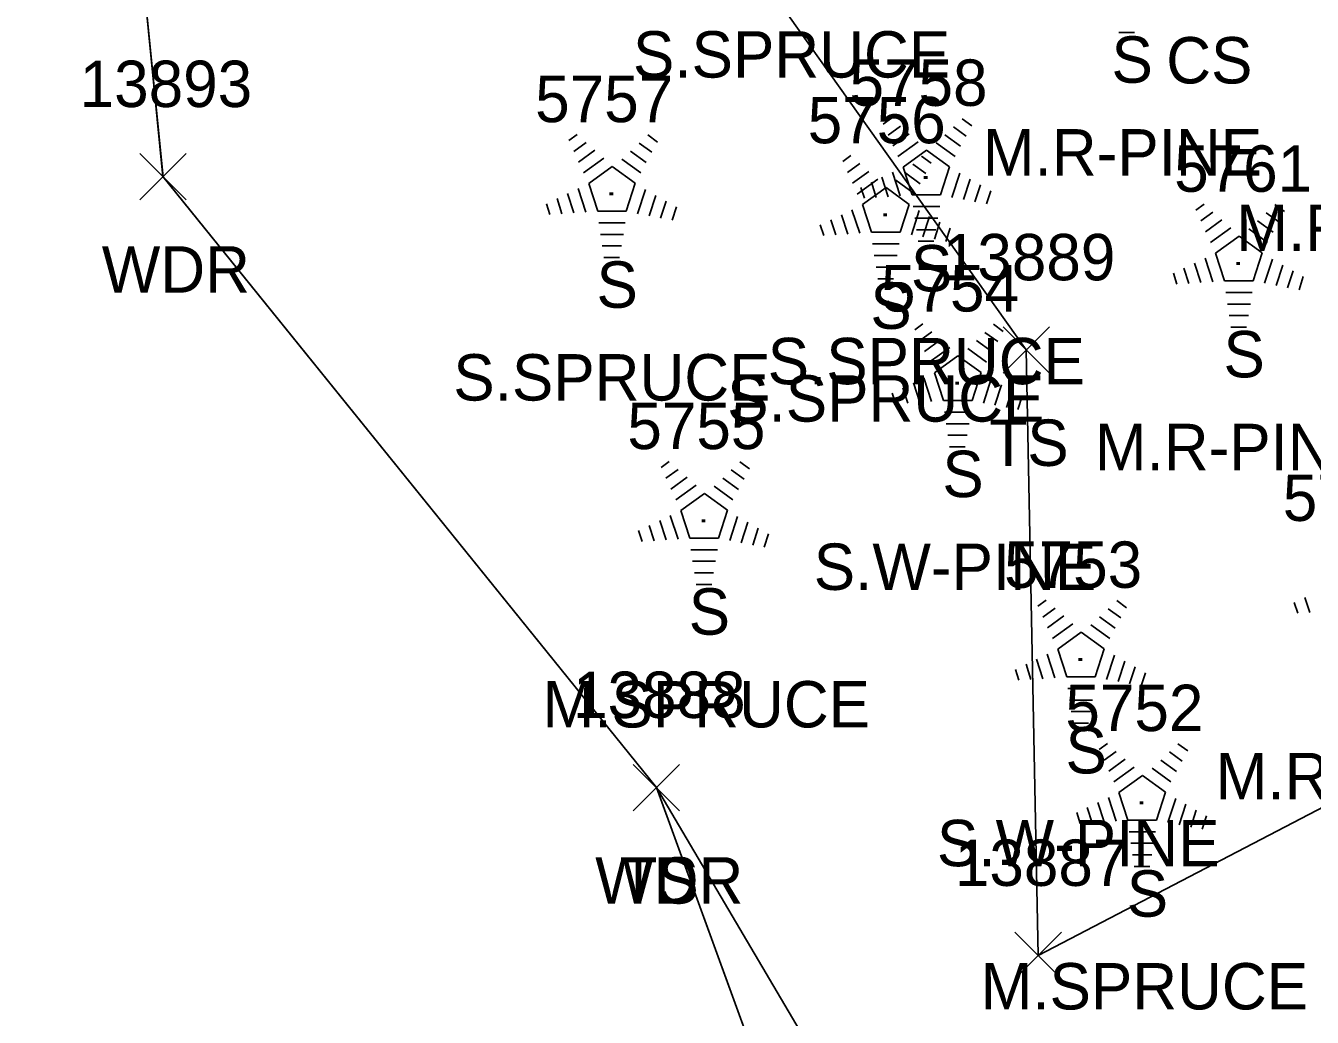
# Model space of a CAD drawing. Extents: x 1439173 to 1457902, y 641926 to 659889.
# Drawn here: x 1446590.9 to 1446646.3, y 652289 to 652331.8 of the extents above; entities that cross this region are included whole.
import ezdxf

# ---------------------------------------------------------------- set-up
doc = ezdxf.new("R2010")
doc.units = 0
for name, color, linetype in [('L_A', 7, 'Continuous'), ('L_C', 7, 'Continuous'), ('L_I', 7, 'Continuous'), ('L_TIC', 7, 'Continuous'), ('LAWA', 7, 'Continuous'), ('LELB', 7, 'Continuous'), ('LSOGP', 7, 'Continuous'), ('LTC', 7, 'Continuous')]:
    doc.layers.add(name, color=color, linetype=linetype)

msp = doc.modelspace()

# ---------------------------------------------------------------- linework, layer by layer
at = {"layer": 'L_TIC'}
for points in [[(1446595.784, 652324.259), (1446597.784, 652326.259)], [(1446597.784, 652324.259), (1446595.784, 652326.259)], [(1446633, 652316.79), (1446635, 652318.79)], [(1446635, 652316.79), (1446633, 652318.79)], [(1446617.052, 652297.923), (1446619.052, 652299.923)], [(1446619.052, 652297.923), (1446617.052, 652299.923)], [(1446617.052, 652297.923), (1446619.052, 652299.923)], [(1446619.052, 652297.923), (1446617.052, 652299.923)], [(1446633.511, 652290.685), (1446635.511, 652292.685)], [(1446635.511, 652290.685), (1446633.511, 652292.685)]]:
    msp.add_lwpolyline(points, dxfattribs=at)
at = {"layer": 'LAWA'}
msp.add_lwpolyline([(1446664.293, 652162.854), (1446652.061, 652192.993), (1446638.212, 652235.065), (1446636.452, 652267.729), (1446618.052, 652298.923), (1446596.784, 652325.259), (1446593.673, 652356.676), (1446584.253, 652368.127), (1446597.715, 652383.737), (1446607.264, 652394.473), (1446600.773, 652408.454), (1446577.862, 652411.997), (1446562.872, 652412.693), (1446566.143, 652436.362), (1446571.35, 652458.659), (1446576.561, 652483.933), (1446594.81, 652506.274), (1446593.829, 652537.149), (1446600.725, 652539.793), (1446606.374, 652540.974)], dxfattribs=at)
at = {"layer": 'LELB'}
for points in [[(1446681.44, 652306.325), (1446660.603, 652305.274), (1446634.511, 652291.685), (1446634, 652317.79), (1446615.728, 652343.505), (1446611.014, 652354.152), (1446604.725, 652366.608)], [(1446713.636, 652207.575), (1446701.071, 652223.587), (1446680.979, 652247.087), (1446636.452, 652267.729), (1446625.306, 652279.045), (1446618.052, 652298.923)]]:
    msp.add_lwpolyline(points, dxfattribs=at)
at = {"layer": 'LSOGP'}
msp.add_lwpolyline([(1446778.753, 651785.609), (1446778.16, 651819.846), (1446758.887, 651864.093), (1446753.248, 651904.487), (1446749.909, 651943.892), (1446742.119, 651977.979), (1446732.861, 652036.471), (1446720.184, 652038.05), (1446719.485, 652057.829), (1446682.725, 652080.213), (1446665.901, 652114.291), (1446671.978, 652142.385), (1446668.359, 652149.774), (1446664.295, 652162.854), (1446652.062, 652192.994), (1446638.211, 652235.066), (1446636.451, 652267.725), (1446625.306, 652279.043), (1446618.053, 652298.923), (1446596.786, 652325.258), (1446593.675, 652356.674), (1446584.253, 652368.128), (1446576.956, 652380.747)], dxfattribs=at)
at = {"layer": 'LTC'}
for p, q in [((1446638.663, 652331.47), (1446637.988, 652331.47)), ((1446627.834, 652327.518), (1446628.188, 652327.775)), ((1446628.043, 652327.053), (1446628.573, 652327.437)), ((1446630.861, 652327.41), (1446631.411, 652327.011)), ((1446631.232, 652327.758), (1446631.651, 652327.454)), ((1446614.283, 652326.815), (1446614.637, 652327.073)), ((1446617.681, 652327.056), (1446618.1, 652326.751)), ((1446628.253, 652326.587), (1446628.957, 652327.098)), ((1446630.49, 652327.062), (1446631.169, 652326.568)), ((1446614.492, 652326.35), (1446615.021, 652326.734)), ((1446614.702, 652325.884), (1446615.406, 652326.395)), ((1446616.939, 652326.359), (1446617.618, 652325.865)), ((1446617.31, 652326.707), (1446617.859, 652326.308)), ((1446628.463, 652326.121), (1446629.341, 652326.759)), ((1446628.687, 652325.666), (1446629.699, 652326.4)), ((1446629.699, 652326.4), (1446630.696, 652325.675)), ((1446630.119, 652326.713), (1446630.928, 652326.125)), ((1446614.911, 652325.418), (1446615.79, 652326.056)), ((1446616.568, 652326.011), (1446617.377, 652325.422)), ((1446626.087, 652325.906), (1446626.442, 652326.164)), ((1446626.297, 652325.441), (1446626.826, 652325.825)), ((1446629.115, 652325.798), (1446629.664, 652325.399)), ((1446629.486, 652326.147), (1446629.905, 652325.842)), ((1446615.136, 652324.963), (1446616.148, 652325.698)), ((1446616.148, 652325.698), (1446617.145, 652324.973)), ((1446626.507, 652324.975), (1446627.21, 652325.486)), ((1446627.777, 652325.23), (1446628.048, 652324.395)), ((1446628.233, 652325.447), (1446628.563, 652324.428)), ((1446628.687, 652325.666), (1446629.074, 652324.473)), ((1446628.744, 652325.45), (1446629.423, 652324.956)), ((1446630.696, 652325.675), (1446630.305, 652324.473)), ((1446631.133, 652325.405), (1446630.796, 652324.365)), ((1446614.681, 652324.744), (1446615.012, 652323.725)), ((1446615.136, 652324.963), (1446615.523, 652323.77)), ((1446617.145, 652324.973), (1446616.753, 652323.77)), ((1446617.582, 652324.702), (1446617.244, 652323.662)), ((1446626.716, 652324.509), (1446627.595, 652325.147)), ((1446626.866, 652324.797), (1446627.018, 652324.329)), ((1446626.941, 652324.054), (1446627.952, 652324.789)), ((1446627.322, 652325.014), (1446627.533, 652324.362)), ((1446627.952, 652324.789), (1446628.95, 652324.064)), ((1446628.372, 652325.102), (1446629.182, 652324.513)), ((1446631.578, 652325.154), (1446631.291, 652324.27)), ((1446632.023, 652324.904), (1446631.786, 652324.175)), ((1446632.467, 652324.654), (1446632.28, 652324.08)), ((1446613.315, 652324.094), (1446613.467, 652323.626)), ((1446613.771, 652324.311), (1446613.982, 652323.659)), ((1446614.226, 652324.528), (1446614.497, 652323.692)), ((1446618.027, 652324.451), (1446617.739, 652323.567)), ((1446618.471, 652324.201), (1446618.234, 652323.472)), ((1446630.305, 652324.473), (1446629.074, 652324.473)), ((1446616.753, 652323.77), (1446615.523, 652323.77)), ((1446618.916, 652323.951), (1446618.729, 652323.377)), ((1446626.031, 652323.619), (1446626.302, 652322.783)), ((1446626.486, 652323.835), (1446626.817, 652322.816)), ((1446626.941, 652324.054), (1446627.328, 652322.861)), ((1446628.95, 652324.064), (1446628.558, 652322.861)), ((1446629.387, 652323.793), (1446629.049, 652322.753)), ((1446630.266, 652323.973), (1446629.122, 652323.973)), ((1446629.832, 652323.542), (1446629.544, 652322.658)), ((1446641.308, 652323.814), (1446641.663, 652324.072)), ((1446641.518, 652323.349), (1446642.047, 652323.733)), ((1446644.336, 652323.706), (1446644.885, 652323.307)), ((1446644.707, 652324.055), (1446645.126, 652323.75)), ((1446616.715, 652323.27), (1446615.571, 652323.27)), ((1446625.12, 652323.185), (1446625.272, 652322.717)), ((1446625.575, 652323.402), (1446625.787, 652322.75)), ((1446630.183, 652323.473), (1446629.194, 652323.473)), ((1446630.099, 652322.973), (1446629.267, 652322.973)), ((1446630.276, 652323.292), (1446630.039, 652322.563)), ((1446630.72, 652323.042), (1446630.534, 652322.468)), ((1446641.728, 652322.883), (1446642.431, 652323.394)), ((1446641.937, 652322.417), (1446642.816, 652323.055)), ((1446643.593, 652323.01), (1446644.403, 652322.421)), ((1446643.965, 652323.358), (1446644.644, 652322.864)), ((1446616.631, 652322.77), (1446615.643, 652322.77)), ((1446628.558, 652322.861), (1446627.328, 652322.861)), ((1446630.015, 652322.473), (1446629.34, 652322.473)), ((1446642.162, 652321.962), (1446643.173, 652322.697)), ((1446643.173, 652322.697), (1446644.171, 652321.972)), ((1446616.548, 652322.27), (1446615.716, 652322.27)), ((1446628.52, 652322.361), (1446627.375, 652322.361)), ((1446642.162, 652321.962), (1446642.549, 652320.769)), ((1446644.171, 652321.972), (1446643.779, 652320.769)), ((1446616.464, 652321.77), (1446615.789, 652321.77)), ((1446628.436, 652321.861), (1446627.448, 652321.861)), ((1446628.352, 652321.361), (1446627.521, 652321.361)), ((1446640.796, 652321.31), (1446641.008, 652320.658)), ((1446641.252, 652321.527), (1446641.523, 652320.691)), ((1446641.707, 652321.743), (1446642.038, 652320.724)), ((1446644.608, 652321.701), (1446644.27, 652320.661)), ((1446645.053, 652321.45), (1446644.765, 652320.566)), ((1446628.269, 652320.861), (1446627.594, 652320.861)), ((1446640.341, 652321.093), (1446640.493, 652320.625)), ((1446643.779, 652320.769), (1446642.549, 652320.769)), ((1446645.497, 652321.2), (1446645.26, 652320.471)), ((1446645.941, 652320.95), (1446645.755, 652320.376)), ((1446643.741, 652320.269), (1446642.596, 652320.269)), ((1446643.657, 652319.769), (1446642.669, 652319.769)), ((1446643.573, 652319.269), (1446642.742, 652319.269)), ((1446629.19, 652318.653), (1446629.544, 652318.91)), ((1446629.399, 652318.188), (1446629.928, 652318.572)), ((1446632.217, 652318.545), (1446632.766, 652318.146)), ((1446632.588, 652318.893), (1446633.007, 652318.589)), ((1446643.49, 652318.769), (1446642.815, 652318.769)), ((1446629.609, 652317.722), (1446630.313, 652318.233)), ((1446631.846, 652318.197), (1446632.525, 652317.703)), ((1446629.818, 652317.256), (1446630.697, 652317.894)), ((1446630.043, 652316.801), (1446631.055, 652317.535)), ((1446631.055, 652317.535), (1446632.052, 652316.81)), ((1446631.475, 652317.848), (1446632.284, 652317.26)), ((1446629.133, 652316.365), (1446629.404, 652315.53)), ((1446629.588, 652316.582), (1446629.919, 652315.563)), ((1446630.043, 652316.801), (1446630.43, 652315.608)), ((1446632.052, 652316.81), (1446631.66, 652315.608)), ((1446632.489, 652316.54), (1446632.151, 652315.5)), ((1446628.222, 652315.932), (1446628.374, 652315.464)), ((1446628.678, 652316.149), (1446628.889, 652315.497)), ((1446632.934, 652316.289), (1446632.646, 652315.405)), ((1446633.378, 652316.039), (1446633.141, 652315.31)), ((1446633.823, 652315.789), (1446633.636, 652315.215)), ((1446631.66, 652315.608), (1446630.43, 652315.608)), ((1446631.622, 652315.108), (1446630.478, 652315.108)), ((1446631.538, 652314.608), (1446630.55, 652314.608)), ((1446631.455, 652314.108), (1446630.623, 652314.108)), ((1446631.371, 652313.608), (1446630.696, 652313.608)), ((1446618.257, 652312.723), (1446618.611, 652312.981)), ((1446618.466, 652312.258), (1446618.995, 652312.642)), ((1446621.284, 652312.615), (1446621.833, 652312.216)), ((1446621.655, 652312.964), (1446622.074, 652312.659)), ((1446618.676, 652311.792), (1446619.38, 652312.303)), ((1446618.885, 652311.326), (1446619.764, 652311.964)), ((1446620.542, 652311.919), (1446621.351, 652311.33)), ((1446620.913, 652312.267), (1446621.592, 652311.773)), ((1446619.11, 652310.871), (1446620.122, 652311.606)), ((1446620.122, 652311.606), (1446621.119, 652310.881)), ((1446619.11, 652310.871), (1446619.497, 652309.678)), ((1446621.119, 652310.881), (1446620.728, 652309.678)), ((1446617.745, 652310.219), (1446617.956, 652309.567)), ((1446618.2, 652310.436), (1446618.471, 652309.6)), ((1446618.655, 652310.652), (1446618.986, 652309.633)), ((1446621.556, 652310.61), (1446621.218, 652309.57)), ((1446622.001, 652310.359), (1446621.713, 652309.475)), ((1446617.289, 652310.002), (1446617.441, 652309.534)), ((1446620.728, 652309.678), (1446619.497, 652309.678)), ((1446622.445, 652310.109), (1446622.208, 652309.38)), ((1446622.89, 652309.859), (1446622.703, 652309.285)), ((1446620.689, 652309.178), (1446619.545, 652309.178)), ((1446620.605, 652308.678), (1446619.617, 652308.678)), ((1446620.522, 652308.178), (1446619.69, 652308.178)), ((1446620.438, 652307.678), (1446619.763, 652307.678)), ((1446634.5, 652306.741), (1446634.854, 652306.999)), ((1446637.898, 652306.982), (1446638.317, 652306.677)), ((1446645.55, 652306.906), (1446645.703, 652306.438)), ((1446646.006, 652307.123), (1446646.218, 652306.471)), ((1446634.709, 652306.276), (1446635.238, 652306.66)), ((1446637.527, 652306.633), (1446638.076, 652306.234)), ((1446634.919, 652305.81), (1446635.623, 652306.321)), ((1446635.128, 652305.344), (1446636.007, 652305.982)), ((1446636.785, 652305.937), (1446637.594, 652305.348)), ((1446637.156, 652306.285), (1446637.835, 652305.791)), ((1446635.353, 652304.889), (1446636.365, 652305.624)), ((1446636.365, 652305.624), (1446637.362, 652304.899)), ((1446634.898, 652304.67), (1446635.229, 652303.651)), ((1446635.353, 652304.889), (1446635.74, 652303.696)), ((1446637.362, 652304.899), (1446636.971, 652303.696)), ((1446633.988, 652304.237), (1446634.199, 652303.585)), ((1446634.443, 652304.454), (1446634.714, 652303.618)), ((1446637.799, 652304.628), (1446637.461, 652303.588)), ((1446638.244, 652304.377), (1446637.956, 652303.493)), ((1446638.688, 652304.127), (1446638.451, 652303.398)), ((1446633.532, 652304.02), (1446633.684, 652303.552)), ((1446636.971, 652303.696), (1446635.74, 652303.696)), ((1446639.133, 652303.877), (1446638.946, 652303.303)), ((1446636.932, 652303.196), (1446635.788, 652303.196)), ((1446636.848, 652302.696), (1446635.86, 652302.696)), ((1446636.765, 652302.196), (1446635.933, 652302.196)), ((1446636.681, 652301.696), (1446636.006, 652301.696)), ((1446637.139, 652300.567), (1446637.494, 652300.824)), ((1446640.538, 652300.807), (1446640.957, 652300.503)), ((1446637.349, 652300.101), (1446637.878, 652300.485)), ((1446640.166, 652300.459), (1446640.716, 652300.06)), ((1446637.558, 652299.635), (1446638.262, 652300.147)), ((1446637.768, 652299.17), (1446638.646, 652299.808)), ((1446639.424, 652299.762), (1446640.234, 652299.173)), ((1446639.796, 652300.11), (1446640.475, 652299.617)), ((1446637.993, 652298.715), (1446639.004, 652299.449)), ((1446639.004, 652299.449), (1446640.001, 652298.724)), ((1446637.993, 652298.715), (1446638.38, 652297.521)), ((1446640.001, 652298.724), (1446639.61, 652297.521)), ((1446636.627, 652298.063), (1446636.839, 652297.411)), ((1446637.083, 652298.279), (1446637.354, 652297.444)), ((1446637.538, 652298.495), (1446637.869, 652297.476)), ((1446640.439, 652298.453), (1446640.101, 652297.414)), ((1446640.883, 652298.203), (1446640.596, 652297.318)), ((1446636.172, 652297.846), (1446636.324, 652297.378)), ((1446639.61, 652297.521), (1446638.38, 652297.521)), ((1446641.328, 652297.953), (1446641.091, 652297.223)), ((1446641.772, 652297.703), (1446641.586, 652297.128)), ((1446639.572, 652297.021), (1446638.427, 652297.021)), ((1446639.488, 652296.521), (1446638.5, 652296.521)), ((1446639.404, 652296.021), (1446638.573, 652296.021)), ((1446639.321, 652295.521), (1446638.646, 652295.521))]:
    msp.add_line(p, q, dxfattribs=at)

# ---------------------------------------------------------------- texts
at = {"layer": 'L_A'}
for s, p in [('S', (1446637.672, 652329.307)), ('CS', (1446640.032, 652329.276)), ('WDR', (1446594.146, 652320.259)), ('S', (1446629.025, 652320.31)), ('S', (1446615.473, 652319.607)), ('S', (1446627.278, 652318.698)), ('S', (1446642.499, 652316.606)), ('TS', (1446632.409, 652312.79)), ('S', (1446630.38, 652311.445)), ('S', (1446619.447, 652305.515)), ('S', (1446635.69, 652299.533)), ('WDR', (1446615.414, 652293.923)), ('TS', (1446616.462, 652293.923)), ('S', (1446638.33, 652293.359))]:
    msp.add_text(s, height=2, dxfattribs=at).set_placement(p)
at = {"layer": 'L_C'}
for s, p in [('S.SPRUCE', (1446617.044, 652329.529)), ('M.R-PINE', (1446632.129, 652325.307)), ('M.R-PINE', (1446643.051, 652322.053)), ('S.SPRUCE', (1446622.851, 652316.31)), ('S.SPRUCE', (1446609.3, 652315.607)), ('S.SPRUCE', (1446621.105, 652314.698)), ('M.R-PINE', (1446636.956, 652312.606)), ('S.W-PINE', (1446624.837, 652307.445)), ('M.SPRUCE', (1446613.148, 652301.515)), ('M.R-PINE', (1446642.165, 652298.419)), ('S.W-PINE', (1446630.147, 652295.533)), ('M.SPRUCE', (1446632.031, 652289.359))]:
    msp.add_text(s, height=2, dxfattribs=at).set_placement(p)
at = {"layer": 'L_I'}
for s, p in [('13893', (1446593.193, 652328.259)), ('5758', (1446626.379, 652328.31)), ('5757', (1446612.828, 652327.607)), ('5756', (1446624.577, 652326.698)), ('5761', (1446640.373, 652324.606)), ('13889', (1446630.401, 652320.79)), ('5754', (1446627.735, 652319.445)), ('5755', (1446616.802, 652313.515)), ('5749', (1446645.055, 652310.419)), ('5753', (1446633.045, 652307.533)), ('13888', (1446614.462, 652301.923)), ('13888', (1446614.462, 652301.923)), ('5752', (1446635.684, 652301.359)), ('13887', (1446630.92, 652294.685))]:
    msp.add_text(s, height=2, dxfattribs=at).set_placement(p)
at = {"layer": 'LTC'}
for p in [(1446629.581, 652325.414), (1446616.03, 652324.711), (1446627.835, 652323.802), (1446643.056, 652321.71), (1446630.937, 652316.549), (1446620.004, 652310.619), (1446636.247, 652304.637), (1446638.887, 652298.463)]:
    msp.add_text('.', height=1.037, rotation=270, dxfattribs=at).set_placement(p)

doc.saveas('drawing.dxf')
